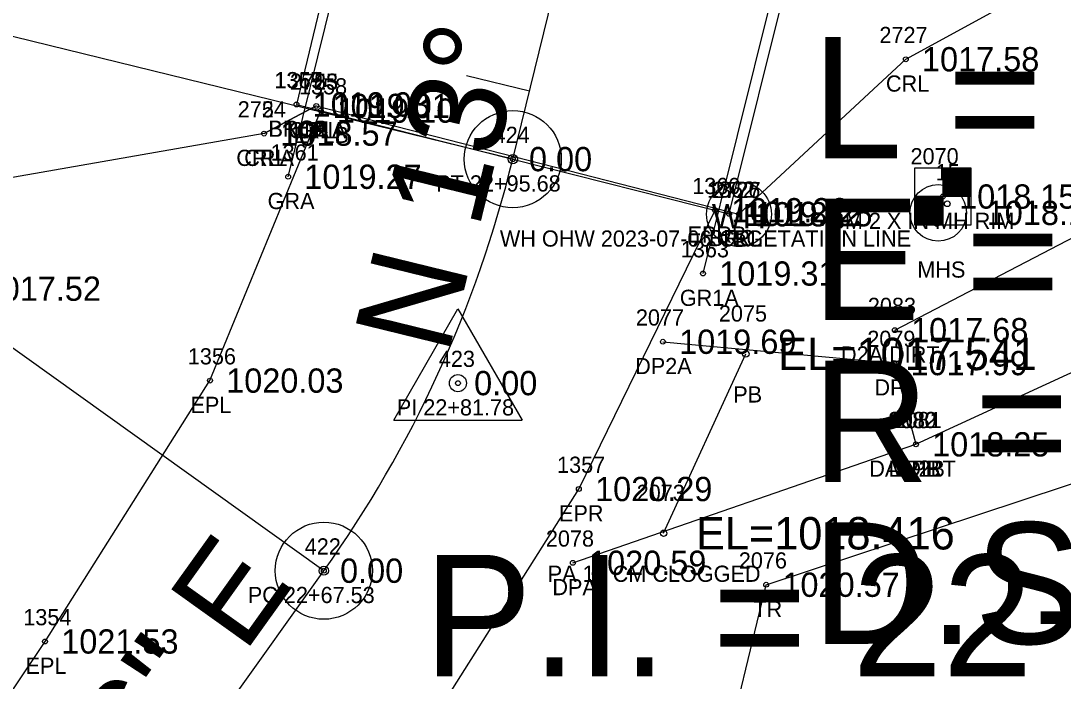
# Model space of a CAD drawing. Extents: x 1578957 to 1581675, y 1115963 to 1120391.
# Drawn here: x 1580096.1 to 1580160.5, y 1117582.7 to 1117623.5 of the extents above; entities that cross this region are included whole.
import ezdxf

# ---------------------------------------------------------------- set-up
doc = ezdxf.new("R2010")
doc.units = 0
for name, color, linetype in [('RD_EX_Bridge', 7, 'Continuous'), ('RD_EX_Bridge_txCode', 7, 'Continuous'), ('RD_EX_DR_Inlet', 7, 'Continuous'), ('RD_EX_DR_Pipe', 7, 'Continuous'), ('RD_EX_DR_Pipe_txCode', 7, 'Continuous'), ('RD_EX_Driveway', 7, 'Continuous'), ('RD_EX_Driveway_txCode', 7, 'Continuous'), ('RD_EX_GuardRail', 7, 'Continuous'), ('RD_EX_GuardRail_txCode', 7, 'Continuous'), ('RD_EX_H2O', 7, 'Continuous'), ('RD_EX_H2O_txCode', 7, 'Continuous'), ('RD_EX_Road', 7, 'Continuous'), ('RD_EX_Road_txCode', 7, 'Continuous'), ('RD_EX_TX_Bridge_ELEV', 7, 'Continuous'), ('RD_EX_TX_Driveway_ELEV', 7, 'Continuous'), ('RD_EX_TX_GuardRail_ELEV', 7, 'Continuous'), ('RD_EX_TX_H2O_ELEV', 7, 'Continuous'), ('RD_EX_TX_Road_ELEV', 7, 'Continuous'), ('RD_EX_TX_UT_ELEV', 7, 'Continuous'), ('RD_EX_TX_VEG_ELEV', 7, 'Continuous'), ('RD_EX_UT_txCode', 7, 'Continuous'), ('RD_EX_VEG', 7, 'Continuous'), ('RD_EX_VEG_txCode', 7, 'Continuous'), ('RD_HC_Cl', 7, 'Continuous'), ('RD_HC_Data', 7, 'Continuous'), ('RD_HC_Data_Tic', 7, 'Continuous'), ('RD_HC_Survey', 7, 'Continuous'), ('RD_HC_Survey_ELEV', 7, 'Continuous'), ('RD_HC_Survey_txCode', 7, 'Continuous'), ('RD_HC_txCode', 7, 'Continuous'), ('RD_SMD_Locator', 7, 'Continuous'), ('RD_TX_Pipe_ElevEX', 7, 'Continuous')]:
    doc.layers.add(name, color=color, linetype=linetype)

msp = doc.modelspace()

# ---------------------------------------------------------------- linework, layer by layer
at = {"layer": 'RD_EX_Bridge'}
msp.add_lwpolyline([(1580113.135, 1117618.325), (1580139.872, 1117611.568), (1580147.162, 1117640.822), (1580120.293, 1117648.056), (1580113.135, 1117618.325)], dxfattribs=at)
at = {"layer": 'RD_EX_DR_Inlet'}
for centre, radius in [((1580152.793, 1117611.625), 1.75), ((1580152.128, 1117612.255), 0.175), ((1580153.353, 1117612.185), 0.175), ((1580152.706, 1117610.96), 0.175)]:
    msp.add_circle(centre, radius, dxfattribs=at)
at = {"layer": 'RD_EX_DR_Pipe'}
msp.add_line((1580135.827, 1117591.832), (1580140.908, 1117602.91), dxfattribs=at)
at = {"layer": 'RD_EX_Driveway'}
msp.add_line((1580130.217, 1117590.008), (1580151.417, 1117597.327), dxfattribs=at)
for points in [[(1580150.116, 1117604.379), (1580185.118, 1117622.592), (1580225.245, 1117631.873)], [(1580151.417, 1117597.327), (1580187.523, 1117613.959), (1580223.366, 1117619.637)], [(1580135.781, 1117603.665), (1580150.08, 1117602.346), (1580151.417, 1117597.327)]]:
    msp.add_lwpolyline(points, dxfattribs=at)
at = {"layer": 'RD_EX_GuardRail'}
for p, q in [((1580112.62, 1117613.859), (1580121.743, 1117650.735)), ((1580138.259, 1117607.879), (1580147.871, 1117646.441))]:
    msp.add_line(p, q, dxfattribs=at)
at = {"layer": 'RD_EX_H2O'}
for points in [[(1580111.134, 1117616.524), (1580114.361, 1117618.233), (1580140.482, 1117611.541), (1580150.792, 1117621.116), (1580179.28, 1117636.672), (1580218.148, 1117658.395), (1580245.464, 1117679.053), (1580263.261, 1117694.771)], [(1580114.361, 1117618.233), (1580111.134, 1117616.524), (1580060.934, 1117607.761), (1580010.202, 1117604.684), (1579972.136, 1117594.777), (1579950.856, 1117562.524), (1579900.717, 1117528.161), (1579847.185, 1117508.779), (1579806.557, 1117495.655), (1579759.778, 1117473.302), (1579735.674, 1117463.501), (1579695.132, 1117482.243)]]:
    msp.add_lwpolyline(points, dxfattribs=at)
for radius in [2, 0.005]:
    msp.add_circle((1580140.482, 1117611.541), radius, dxfattribs=at)
at = {"layer": 'RD_EX_Road'}
for points in [[(1580039.469, 1117383.804), (1580042.056, 1117389.174), (1580041.452, 1117399.651), (1580040.429, 1117449.766), (1580047.507, 1117499.366), (1580069.947, 1117543.83), (1580097.597, 1117585.148), (1580107.79, 1117601.264), (1580114.636, 1117617.945)], [(1580227.498, 1116946.748), (1580201.695, 1116988.255), (1580175.449, 1117031.618), (1580151.975, 1117074.753), (1580132.976, 1117117.169), (1580115.326, 1117164.286), (1580100.48, 1117209.999), (1580086.619, 1117257.126), (1580075.29, 1117306.273), (1580061.518, 1117402.539), (1580060.732, 1117449.428), (1580066.975, 1117493.893), (1580086.717, 1117533.003), (1580116.554, 1117572.387), (1580130.587, 1117594.566), (1580139, 1117611.789)]]:
    msp.add_lwpolyline(points, dxfattribs=at)
at = {"layer": 'RD_EX_VEG'}
msp.add_lwpolyline([(1580206.214, 1117553.51), (1580183.001, 1117572.938), (1580139.931, 1117579.43), (1580142.165, 1117588.654), (1580223.947, 1117615.68)], dxfattribs=at)
at = {"layer": 'RD_HC_Cl'}
for p, q in [((1580126.504, 1117614.946), (1580133.727, 1117644.439)), ((1580084.159, 1117546.633), (1580114.827, 1117589.52))]:
    msp.add_line(p, q, dxfattribs=at)
msp.add_arc((1580054.664, 1117632.543), 73.964, 324.43163, 346.23684, dxfattribs=at)
at = {"layer": 'RD_HC_Data'}
for p, q in [((1580114.827, 1117589.52), (1580020.108, 1117657.253)), ((1580126.504, 1117614.946), (1580014.113, 1117642.476)), ((1580119.143, 1117598.816), (1580123.115, 1117605.696)), ((1580123.115, 1117605.696), (1580127.084, 1117598.816)), ((1580119.143, 1117598.816), (1580127.084, 1117598.816))]:
    msp.add_line(p, q, dxfattribs=at)
for centre, radius in [((1580126.503, 1117614.946), 3), ((1580126.504, 1117614.946), 0.282), ((1580123.114, 1117601.109), 0.529), ((1580114.827, 1117589.52), 3), ((1580114.827, 1117589.52), 0.282)]:
    msp.add_circle(centre, radius, dxfattribs=at)
at = {"layer": 'RD_HC_Data_Tic'}
msp.add_line((1580127.531, 1117619.14), (1580123.645, 1117620.091), dxfattribs=at)
at = {"layer": 'RD_HC_Survey'}
for p, q in [((1580153.086, 1117614.386), (1580153.086, 1117610.886)), ((1580153.103, 1117614.386), (1580153.103, 1117612.636)), ((1580153.128, 1117614.386), (1580153.128, 1117612.636)), ((1580153.153, 1117614.386), (1580153.153, 1117612.636)), ((1580153.177, 1117614.386), (1580153.177, 1117612.636)), ((1580153.202, 1117614.386), (1580153.202, 1117612.636)), ((1580153.227, 1117614.386), (1580153.227, 1117612.636)), ((1580153.252, 1117614.386), (1580153.252, 1117612.636)), ((1580153.276, 1117614.386), (1580153.276, 1117612.636)), ((1580153.301, 1117614.386), (1580153.301, 1117612.636)), ((1580153.326, 1117614.386), (1580153.326, 1117612.636)), ((1580153.351, 1117614.386), (1580153.351, 1117612.636)), ((1580153.375, 1117614.386), (1580153.375, 1117612.636)), ((1580153.4, 1117614.386), (1580153.4, 1117612.636)), ((1580153.425, 1117614.386), (1580153.425, 1117612.636)), ((1580153.45, 1117614.386), (1580153.45, 1117612.636)), ((1580153.474, 1117614.386), (1580153.474, 1117612.636)), ((1580153.499, 1117614.386), (1580153.499, 1117612.636)), ((1580153.524, 1117614.386), (1580153.524, 1117612.636)), ((1580153.549, 1117614.386), (1580153.549, 1117612.636)), ((1580153.573, 1117614.386), (1580153.573, 1117612.636)), ((1580153.598, 1117614.386), (1580153.598, 1117612.636)), ((1580153.623, 1117614.386), (1580153.623, 1117612.636)), ((1580153.648, 1117614.386), (1580153.648, 1117612.636)), ((1580153.672, 1117614.386), (1580153.672, 1117612.636)), ((1580153.697, 1117614.386), (1580153.697, 1117612.636)), ((1580153.722, 1117614.386), (1580153.722, 1117612.636)), ((1580153.747, 1117614.386), (1580153.747, 1117612.636)), ((1580153.771, 1117614.386), (1580153.771, 1117612.636)), ((1580153.796, 1117614.386), (1580153.796, 1117612.636)), ((1580153.821, 1117614.386), (1580153.821, 1117612.636)), ((1580153.846, 1117614.386), (1580153.846, 1117612.636)), ((1580153.87, 1117614.386), (1580153.87, 1117612.636)), ((1580153.895, 1117614.386), (1580153.895, 1117612.636)), ((1580153.92, 1117614.386), (1580153.92, 1117612.636)), ((1580153.945, 1117614.386), (1580153.945, 1117612.636)), ((1580153.969, 1117614.386), (1580153.969, 1117612.636)), ((1580153.994, 1117614.386), (1580153.994, 1117612.636)), ((1580154.019, 1117614.386), (1580154.019, 1117612.636)), ((1580154.044, 1117614.386), (1580154.044, 1117612.636)), ((1580154.068, 1117614.386), (1580154.068, 1117612.636)), ((1580154.093, 1117614.386), (1580154.093, 1117612.636)), ((1580154.118, 1117614.386), (1580154.118, 1117612.636)), ((1580154.143, 1117614.386), (1580154.143, 1117612.636)), ((1580154.167, 1117614.386), (1580154.167, 1117612.636)), ((1580154.192, 1117614.386), (1580154.192, 1117612.636)), ((1580154.217, 1117614.386), (1580154.217, 1117612.636)), ((1580154.242, 1117614.386), (1580154.242, 1117612.636)), ((1580154.266, 1117614.386), (1580154.266, 1117612.636)), ((1580154.291, 1117614.386), (1580154.291, 1117612.636)), ((1580154.316, 1117614.386), (1580154.316, 1117612.636)), ((1580154.341, 1117614.386), (1580154.341, 1117612.636)), ((1580154.365, 1117614.386), (1580154.365, 1117612.636)), ((1580154.39, 1117614.386), (1580154.39, 1117612.636)), ((1580154.415, 1117614.386), (1580154.415, 1117612.636)), ((1580154.44, 1117614.386), (1580154.44, 1117612.636)), ((1580154.464, 1117614.386), (1580154.464, 1117612.636)), ((1580154.489, 1117614.386), (1580154.489, 1117612.636)), ((1580154.514, 1117614.386), (1580154.514, 1117612.636)), ((1580154.539, 1117614.386), (1580154.539, 1117612.636)), ((1580154.563, 1117614.386), (1580154.563, 1117612.636)), ((1580154.588, 1117614.386), (1580154.588, 1117612.636)), ((1580154.613, 1117614.386), (1580154.613, 1117612.636)), ((1580154.638, 1117614.386), (1580154.638, 1117612.636)), ((1580154.662, 1117614.386), (1580154.662, 1117612.636)), ((1580154.687, 1117614.386), (1580154.687, 1117612.636)), ((1580154.712, 1117614.386), (1580154.712, 1117612.636)), ((1580154.737, 1117614.386), (1580154.737, 1117612.636)), ((1580154.761, 1117614.386), (1580154.761, 1117612.636)), ((1580154.786, 1117614.386), (1580154.786, 1117612.636)), ((1580154.811, 1117614.386), (1580154.811, 1117612.636)), ((1580154.836, 1117612.636), (1580151.336, 1117612.636)), ((1580151.336, 1117612.636), (1580151.336, 1117610.886)), ((1580151.36, 1117612.636), (1580151.36, 1117610.886)), ((1580151.385, 1117612.636), (1580151.385, 1117610.886)), ((1580151.41, 1117612.636), (1580151.41, 1117610.886)), ((1580151.435, 1117612.636), (1580151.435, 1117610.886)), ((1580151.459, 1117612.636), (1580151.459, 1117610.886)), ((1580151.484, 1117612.636), (1580151.484, 1117610.886)), ((1580151.509, 1117612.636), (1580151.509, 1117610.886)), ((1580151.534, 1117612.636), (1580151.534, 1117610.886)), ((1580151.558, 1117612.636), (1580151.558, 1117610.886)), ((1580151.583, 1117612.636), (1580151.583, 1117610.886)), ((1580151.608, 1117612.636), (1580151.608, 1117610.886)), ((1580151.633, 1117612.636), (1580151.633, 1117610.886)), ((1580151.657, 1117612.636), (1580151.657, 1117610.886)), ((1580151.682, 1117612.636), (1580151.682, 1117610.886)), ((1580151.707, 1117612.636), (1580151.707, 1117610.886)), ((1580151.732, 1117612.636), (1580151.732, 1117610.886)), ((1580151.756, 1117612.636), (1580151.756, 1117610.886)), ((1580151.781, 1117612.636), (1580151.781, 1117610.886)), ((1580151.806, 1117612.636), (1580151.806, 1117610.886)), ((1580151.831, 1117612.636), (1580151.831, 1117610.886)), ((1580151.855, 1117612.636), (1580151.855, 1117610.886)), ((1580151.88, 1117612.636), (1580151.88, 1117610.886)), ((1580151.905, 1117612.636), (1580151.905, 1117610.886)), ((1580151.93, 1117612.636), (1580151.93, 1117610.886)), ((1580151.954, 1117612.636), (1580151.954, 1117610.886)), ((1580151.979, 1117612.636), (1580151.979, 1117610.886)), ((1580152.004, 1117612.636), (1580152.004, 1117610.886)), ((1580152.029, 1117612.636), (1580152.029, 1117610.886)), ((1580152.053, 1117612.636), (1580152.053, 1117610.886)), ((1580152.078, 1117612.636), (1580152.078, 1117610.886)), ((1580152.103, 1117612.636), (1580152.103, 1117610.886)), ((1580152.128, 1117612.636), (1580152.128, 1117610.886)), ((1580152.152, 1117612.636), (1580152.152, 1117610.886)), ((1580152.177, 1117612.636), (1580152.177, 1117610.886)), ((1580152.202, 1117612.636), (1580152.202, 1117610.886)), ((1580152.227, 1117612.636), (1580152.227, 1117610.886)), ((1580152.251, 1117612.636), (1580152.251, 1117610.886)), ((1580152.276, 1117612.636), (1580152.276, 1117610.886)), ((1580152.301, 1117612.636), (1580152.301, 1117610.886)), ((1580152.326, 1117612.636), (1580152.326, 1117610.886)), ((1580152.35, 1117612.636), (1580152.35, 1117610.886)), ((1580152.375, 1117612.636), (1580152.375, 1117610.886)), ((1580152.4, 1117612.636), (1580152.4, 1117610.886)), ((1580152.425, 1117612.636), (1580152.425, 1117610.886)), ((1580152.449, 1117612.636), (1580152.449, 1117610.886)), ((1580152.474, 1117612.636), (1580152.474, 1117610.886)), ((1580152.499, 1117612.636), (1580152.499, 1117610.886)), ((1580152.524, 1117612.636), (1580152.524, 1117610.886)), ((1580152.548, 1117612.636), (1580152.548, 1117610.886)), ((1580152.573, 1117612.636), (1580152.573, 1117610.886)), ((1580152.598, 1117612.636), (1580152.598, 1117610.886)), ((1580152.623, 1117612.636), (1580152.623, 1117610.886)), ((1580152.647, 1117612.636), (1580152.647, 1117610.886)), ((1580152.672, 1117612.636), (1580152.672, 1117610.886)), ((1580152.697, 1117612.636), (1580152.697, 1117610.886)), ((1580152.722, 1117612.636), (1580152.722, 1117610.886)), ((1580152.746, 1117612.636), (1580152.746, 1117610.886)), ((1580152.771, 1117612.636), (1580152.771, 1117610.886)), ((1580152.796, 1117612.636), (1580152.796, 1117610.886)), ((1580152.821, 1117612.636), (1580152.821, 1117610.886)), ((1580152.845, 1117612.636), (1580152.845, 1117610.886)), ((1580152.87, 1117612.636), (1580152.87, 1117610.886)), ((1580152.895, 1117612.636), (1580152.895, 1117610.886)), ((1580152.92, 1117612.636), (1580152.92, 1117610.886)), ((1580152.944, 1117612.636), (1580152.944, 1117610.886)), ((1580152.969, 1117612.636), (1580152.969, 1117610.886)), ((1580152.994, 1117612.636), (1580152.994, 1117610.886)), ((1580153.019, 1117612.636), (1580153.019, 1117610.886)), ((1580153.043, 1117612.636), (1580153.043, 1117610.886)), ((1580153.068, 1117612.636), (1580153.068, 1117610.886))]:
    msp.add_line(p, q, dxfattribs=at)
msp.add_lwpolyline([(1580154.836, 1117614.386), (1580151.336, 1117614.386), (1580151.336, 1117610.886), (1580154.836, 1117610.886)], close=True, dxfattribs=at)
at = {"layer": 'RD_SMD_Locator'}
for centre, radius in [((1580150.792, 1117621.116), 0.15), ((1580113.135, 1117618.325), 0.15), ((1580113.135, 1117618.325), 0.15), ((1580114.361, 1117618.233), 0.15), ((1580114.361, 1117618.233), 0.15), ((1580114.636, 1117617.945), 0.15), ((1580111.134, 1117616.524), 0.15), ((1580111.134, 1117616.524), 0.15), ((1580126.504, 1117614.946), 0.15), ((1580112.62, 1117613.859), 0.15), ((1580153.086, 1117612.636), 0.15), ((1580139, 1117611.789), 0.15), ((1580139.872, 1117611.568), 0.15), ((1580140.482, 1117611.541), 0.15), ((1580152.793, 1117611.625), 0.15), ((1580138.259, 1117607.879), 0.15), ((1580150.116, 1117604.379), 0.15), ((1580135.781, 1117603.665), 0.15), ((1580140.908, 1117602.91), 0.2), ((1580150.08, 1117602.346), 0.15), ((1580107.79, 1117601.264), 0.15), ((1580123.114, 1117601.109), 0.15), ((1580151.417, 1117597.327), 0.15), ((1580151.417, 1117597.327), 0.15), ((1580151.417, 1117597.327), 0.15), ((1580130.587, 1117594.566), 0.15), ((1580135.827, 1117591.832), 0.2), ((1580130.217, 1117590.008), 0.15), ((1580114.827, 1117589.52), 0.15), ((1580142.165, 1117588.654), 0.15), ((1580097.597, 1117585.148), 0.15)]:
    msp.add_circle(centre, radius, dxfattribs=at)

# ---------------------------------------------------------------- texts
at = {"layer": 'RD_EX_Bridge_txCode'}
for s, p in [('1367', (1580111.765, 1117619.325)), ('1359', (1580111.789, 1117619.325)), ('BRCA', (1580111.395, 1117616.325)), ('BRCB', (1580111.411, 1117616.325)), ('1362', (1580138.502, 1117612.568)), ('BRC', (1580138.62, 1117609.568))]:
    msp.add_text(s, height=1, dxfattribs=at).set_placement(p)
at = {"layer": 'RD_EX_DR_Pipe_txCode'}
for s, p in [('2075', (1580139.239, 1117604.91)), ('PB', (1580140.129, 1117599.91)), ('2073', (1580134.158, 1117593.832)), ('PA 15 CM CLOGGED', (1580128.661, 1117588.832))]:
    msp.add_text(s, height=1, dxfattribs=at).set_placement(p)
at = {"layer": 'RD_EX_Driveway_txCode'}
for s, p in [('2083', (1580148.447, 1117605.379)), ('2077', (1580134.111, 1117604.665)), ('2079', (1580148.411, 1117603.346)), ('D2A DIRT', (1580146.786, 1117602.379)), ('DP2A', (1580134.064, 1117601.665)), ('DP2', (1580148.852, 1117600.346)), ('2080', (1580149.708, 1117598.327)), ('2082', (1580149.748, 1117598.327)), ('2081', (1580150.031, 1117598.327)), ('DA DIRT', (1580148.535, 1117595.327)), ('DP2B', (1580149.716, 1117595.327)), ('DPB', (1580150.165, 1117595.327)), ('2078', (1580128.548, 1117591.008)), ('DPA', (1580128.95, 1117588.008))]:
    msp.add_text(s, height=1, dxfattribs=at).set_placement(p)
at = {"layer": 'RD_EX_GuardRail_txCode'}
for s, p in [('1361', (1580111.534, 1117614.859)), ('GRA', (1580111.352, 1117611.859)), ('1363', (1580136.889, 1117608.879)), ('GR1A', (1580136.826, 1117605.879))]:
    msp.add_text(s, height=1, dxfattribs=at).set_placement(p)
at = {"layer": 'RD_EX_H2O'}
msp.add_text('WH', height=1.5, dxfattribs=at).set_placement((1580138.807, 1117610.666))
at = {"layer": 'RD_EX_H2O_txCode'}
for s, p in [('2727', (1580149.162, 1117622.116)), ('2725', (1580112.731, 1117619.233)), ('2753', (1580112.731, 1117619.233)), ('CRL', (1580149.564, 1117619.116)), ('2724', (1580109.504, 1117617.524)), ('2754', (1580109.504, 1117617.524)), ('CRLA', (1580112.644, 1117616.233)), ('CRL', (1580113.132, 1117616.233)), ('CRLA', (1580109.417, 1117614.524)), ('CRL', (1580109.905, 1117614.524)), ('2726', (1580138.828, 1117612.541)), ('2777', (1580138.852, 1117612.541)), ('WH OHW 2023-07-06 VEGETATION LINE', (1580125.706, 1117609.541)), ('CRL', (1580139.253, 1117609.541))]:
    msp.add_text(s, height=1, dxfattribs=at).set_placement(p)
at = {"layer": 'RD_EX_Road_txCode'}
for s, p in [('1358', (1580113.29, 1117618.945)), ('EPLB', (1580112.959, 1117615.945)), ('1360', (1580137.591, 1117612.789)), ('EPRB', (1580137.299, 1117609.789)), ('1356', (1580106.42, 1117602.264)), ('EPL', (1580106.585, 1117599.264)), ('1357', (1580129.24, 1117595.566)), ('EPR', (1580129.358, 1117592.566)), ('1354', (1580096.25, 1117586.148)), ('EPL', (1580096.392, 1117583.148))]:
    msp.add_text(s, height=1, dxfattribs=at).set_placement(p)
at = {"layer": 'RD_EX_TX_Bridge_ELEV'}
for s, p in [('1019.03', (1580114.135, 1117617.575)), ('1019.03', (1580114.135, 1117617.575)), ('1019.12', (1580140.872, 1117610.818))]:
    msp.add_text(s, height=1.5, dxfattribs=at).set_placement(p)
at = {"layer": 'RD_EX_TX_Driveway_ELEV'}
for s, p in [('1017.68', (1580151.116, 1117603.629)), ('1019.69', (1580136.781, 1117602.915)), ('1017.99', (1580151.08, 1117601.596)), ('1018.25', (1580152.417, 1117596.577)), ('1018.25', (1580152.417, 1117596.577)), ('1018.25', (1580152.417, 1117596.577)), ('1020.59', (1580131.217, 1117589.258))]:
    msp.add_text(s, height=1.5, dxfattribs=at).set_placement(p)
at = {"layer": 'RD_EX_TX_GuardRail_ELEV'}
for s, p in [('1019.27', (1580113.62, 1117613.109)), ('1019.31', (1580139.259, 1117607.129))]:
    msp.add_text(s, height=1.5, dxfattribs=at).set_placement(p)
at = {"layer": 'RD_EX_TX_H2O_ELEV'}
for s, p in [('1017.58', (1580151.792, 1117620.366)), ('1019.01', (1580115.361, 1117617.483)), ('1019.01', (1580115.361, 1117617.483)), ('1018.57', (1580112.134, 1117615.774)), ('1018.57', (1580112.134, 1117615.774)), ('1018.25', (1580141.482, 1117610.791)), ('1018.25', (1580141.482, 1117610.791))]:
    msp.add_text(s, height=1.5, dxfattribs=at).set_placement(p)
at = {"layer": 'RD_EX_TX_Road_ELEV'}
for s, p in [('1019.10', (1580115.636, 1117617.195)), ('1019.22', (1580140, 1117611.039)), ('1020.03', (1580108.79, 1117600.514)), ('1020.29', (1580131.587, 1117593.816)), ('1021.53', (1580098.597, 1117584.398))]:
    msp.add_text(s, height=1.5, dxfattribs=at).set_placement(p)
at = {"layer": 'RD_EX_TX_UT_ELEV'}
msp.add_text('1018.17', height=1.5, dxfattribs=at).set_placement((1580155.793, 1117610.875))
at = {"layer": 'RD_EX_TX_VEG_ELEV'}
for s, p in [('1017.52', (1580093.8, 1117606.193)), ('1020.57', (1580143.165, 1117587.904))]:
    msp.add_text(s, height=1.5, dxfattribs=at).set_placement(p)
at = {"layer": 'RD_EX_UT_txCode'}
for s, p in [('2070', (1580151.084, 1117614.625)), ('MHS', (1580151.502, 1117607.625))]:
    msp.add_text(s, height=1, dxfattribs=at).set_placement(p)
at = {"layer": 'RD_EX_VEG_txCode'}
for s, p in [('2076', (1580140.472, 1117589.654)), ('TR', (1580141.37, 1117586.654))]:
    msp.add_text(s, height=1, dxfattribs=at).set_placement(p)
at = {"layer": 'RD_HC_Data'}
for s, rotation, p in [('N 13%%d 45\' 47" E', 76.23684, (1580122.485, 1117602.742)), ('N 35%%d 34\' 06" E', 54.43163, (1580081.353, 1117544.429))]:
    msp.add_text(s, height=6, rotation=rotation, dxfattribs=at).set_placement(p)
for s, p in [("L = 62.33'", (1580145, 1117615)), ("E = 4.58'", (1580145, 1117605)), ("R = 109.69'", (1580145, 1117595)), ('D.S. = ', (1580145, 1117585)), ('P.I. = 22+81.78', (1580121, 1117583))]:
    msp.add_text(s, height=7.5, dxfattribs=at).set_placement(p)
at = {"layer": 'RD_HC_Survey_ELEV'}
for s, p in [('0.00', (1580127.504, 1117614.196)), ('1018.150', (1580154.086, 1117611.886)), ('0.00', (1580124.114, 1117600.359)), ('0.00', (1580115.827, 1117588.77))]:
    msp.add_text(s, height=1.5, dxfattribs=at).set_placement(p)
at = {"layer": 'RD_HC_Survey_txCode'}
for s, p in [('15', (1580152.637, 1117613.636)), ('BM 2 X IN MH RIM', (1580146.133, 1117610.636))]:
    msp.add_text(s, height=1, dxfattribs=at).set_placement(p)
at = {"layer": 'RD_HC_txCode'}
for s, p in [('424', (1580125.322, 1117615.946)), ('PT 22+95.68', (1580121.771, 1117612.946)), ('423', (1580121.933, 1117602.109)), ('PI 22+81.78', (1580119.335, 1117599.109)), ('422', (1580113.646, 1117590.52)), ('PC 22+67.53', (1580110.126, 1117587.52))]:
    msp.add_text(s, height=1, dxfattribs=at).set_placement(p)
at = {"layer": 'RD_TX_Pipe_ElevEX'}
for s, p in [('EL=1017.541', (1580142.908, 1117601.91)), ('EL=1018.416', (1580137.827, 1117590.832))]:
    msp.add_text(s, height=2, dxfattribs=at).set_placement(p)

doc.saveas('drawing.dxf')
